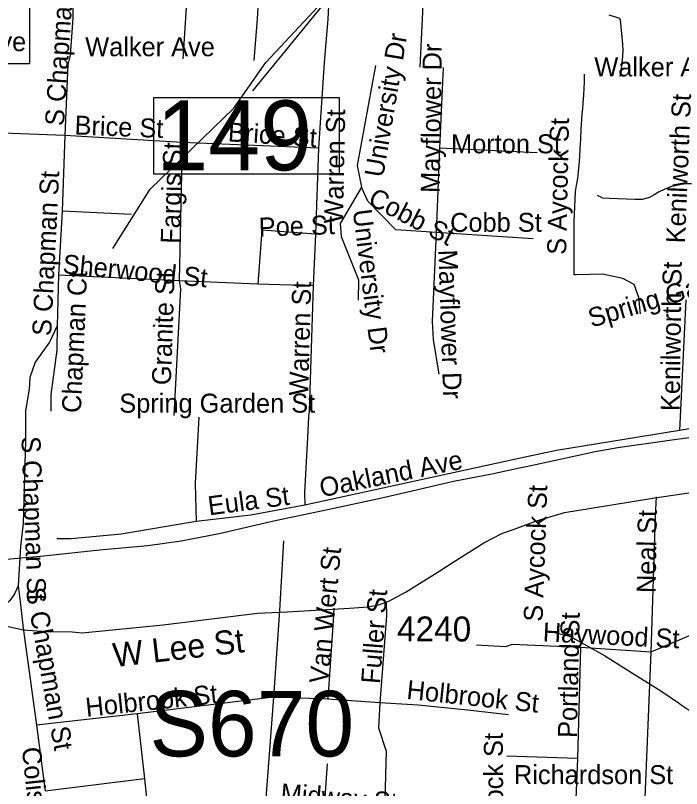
# Model space of a CAD drawing. Extents: x 1662474 to 1856135, y 779280 to 917889.
# Drawn here: x 1756455 to 1759792, y 841234 to 845107 of the extents above; entities that cross this region are included whole.
import ezdxf

# ---------------------------------------------------------------- set-up
doc = ezdxf.new("R2010")
doc.units = 0
for name, color, linetype in [('Exist Hydrographic Misc Water Feature', 7, 'Continuous'), ('Exist Railroad Mainline', 7, 'Continuous'), ('Exist Road Non-System Type 51', 7, 'Continuous'), ('Exist Road Non-System Type 51 Label', 7, 'Continuous'), ('Exist Road Primary Interstate Structure Ovrhead Sign Number Label', 7, 'Continuous'), ('Exist Road Secondary Structure Standard Bridge Number Label', 7, 'Continuous'), ('Exist Road Secondary Type 51 Label', 7, 'Continuous'), ('Exist Road Secondary Type 51 Number Label', 7, 'Continuous'), ('Exist Road Secondary Type 51 Undivided 4 Lane Attributed', 7, 'Continuous')]:
    doc.layers.add(name, color=color, linetype=linetype)

msp = doc.modelspace()

# ---------------------------------------------------------------- linework, layer by layer
at = {"layer": 'Exist Hydrographic Misc Water Feature'}
for points in [[(1756942.8, 843939), (1757128.8, 844237.1), (1757548.8, 844642.1), (1757708.7, 844871.9), (1758372.9, 845583.7), (1758866.8, 845846.1), (1759227.7, 846137.4), (1759611.8, 846214.9), (1759980.4, 846334.7), (1760146.8, 846427.3)], [(1759155.2, 842015.7), (1759237, 841995.1), (1759258.9, 841982.9), (1759406.1, 841899.7), (1759519.7, 841828.7), (1759687.1, 841723.3), (1759780.6, 841660.5), (1759790.4, 841652.4), (1759840, 841620)]]:
    msp.add_lwpolyline(points, dxfattribs=at)
at = {"layer": 'Exist Railroad Mainline'}
for points in [[(1759359.5, 842922.6), (1759471.9, 842942), (1759731.9, 842978.7), (1760026.2, 843018.7), (1760278.6, 843051.6)], [(1759021.3, 842848.8), (1759159.4, 842878.1), (1759359.5, 842922.6)], [(1758470.4, 842732), (1758648.8, 842773), (1758841.3, 842809.8), (1758980.4, 842840.7), (1759021.3, 842848.8)], [(1756186.6, 842363.4), (1756596.6, 842399), (1756874.9, 842429.4), (1757117, 842451.7), (1757285.2, 842475.2), (1757475.3, 842511.7), (1757756, 842576.2), (1758026.3, 842632.8), (1758274.5, 842687.1), (1758470.4, 842732)]]:
    msp.add_lwpolyline(points, dxfattribs=at)
at = {"layer": 'Exist Road Non-System Type 51'}
for p, q in [((1757322, 845325.6), (1757292.4, 844890.2)), ((1758000.9, 844870.8), (1757973.4, 844442.7)), ((1758597.9, 844845.6), (1758578.9, 844442.7)), ((1756702, 844505.2), (1756688.1, 844126.7)), ((1757290.1, 844470.5), (1756702, 844505.2)), ((1757290.1, 844470.5), (1757275.2, 843778.1)), ((1757973.4, 844442.7), (1757290.1, 844470.5)), ((1757973.4, 844442.7), (1757957.1, 844010.9)), ((1758578.9, 844442.7), (1758562.6, 844020.1)), ((1759067.6, 844419.4), (1758578.9, 844442.7)), ((1756688.1, 844126.7), (1756670.9, 843806.2)), ((1757036.6, 844110.4), (1756688.1, 844126.7)), ((1757689.6, 844078.1), (1757689.6, 844031.7)), ((1757689.6, 844031.7), (1757668.9, 843760.8)), ((1757957.1, 844010.9), (1757689.6, 844031.7)), ((1757957.1, 844010.9), (1757945.6, 843751.6)), ((1759049, 843987.9), (1758562.6, 844020.1)), ((1756670.9, 843806.2), (1756663.1, 843551.4)), ((1757275.2, 843778.1), (1756670.9, 843806.2)), ((1757668.9, 843760.8), (1757275.2, 843778.1)), ((1757945.6, 843751.6), (1757668.9, 843760.8)), ((1759813.5, 843682.1), (1759781.5, 843026.9)), ((1760143.4, 843088.6), (1759781.5, 843026.9)), ((1758984.4, 842889.2), (1757904.1, 842653.2)), ((1757797.6, 842474.5), (1757778.1, 842125.1)), ((1757778.1, 842125.1), (1757746.6, 841692.1)), ((1756492.9, 842036.4), (1756559.2, 841551.9)), ((1759286.2, 841939.6), (1758942.4, 841955.9)), ((1759286.2, 841939.6), (1759271.2, 841383.7)), ((1759637.9, 841917.2), (1759286.2, 841939.6)), ((1759637.9, 841917.2), (1759607.2, 841187.6)), ((1757746.6, 841692.1), (1757064.2, 841607.6)), ((1757746.6, 841692.1), (1757705.9, 841142.5)), ((1758019.1, 841681), (1757746.6, 841692.1)), ((1758279.6, 841663.4), (1758019.1, 841681)), ((1757064.2, 841607.6), (1756559.2, 841551.9)), ((1757064.2, 841607.6), (1757101, 841282.4)), ((1756559.2, 841551.9), (1756603.1, 841219.9)), ((1759271.2, 841383.7), (1758915.9, 841396.2)), ((1759271.2, 841383.7), (1759244.2, 840740.1)), ((1758015.6, 841356.7), (1758000.6, 841121.5)), ((1757101, 841282.4), (1756603.1, 841219.9))]:
    msp.add_line(p, q, dxfattribs=at)
for points in [[(1756741.9, 845342.9), (1756742.1, 845093.6), (1756729.1, 844907.5)], [(1757679.1, 845316.9), (1757665.2, 845090.2), (1757649.2, 844881)], [(1758026.9, 845299.6), (1758025.1, 845190.4), (1758019.6, 845088.1), (1758000.9, 844870.8)], [(1758498.6, 845282), (1758493.9, 845124.5), (1758479.9, 844848.4)], [(1759484.9, 844801.7), (1759488.6, 844828.9), (1759492, 844852.6), (1759495.4, 844883.9), (1759495.6, 844885.2), (1759497.8, 844903), (1759499.1, 844931.9), (1759497.8, 844960.9), (1759497.6, 844962.7), (1759485.5, 845084.4), (1759485.4, 845085.2), (1759484.9, 845087.2), (1759484, 845088.9), (1759482.9, 845090.6), (1759481.5, 845092), (1759479.9, 845093.1), (1759478.1, 845093.9), (1759477.4, 845094.2), (1759428.6, 845108.7)], [(1756729.1, 844907.5), (1756717.5, 844860.8), (1756702, 844505.2)], [(1758258.1, 844855.5), (1758166.6, 844355.8), (1758187.6, 844245.9)], [(1759586.5, 843611.4), (1759577.4, 843694.7), (1759553.6, 843758.4), (1759497.2, 843788.9), (1759396.1, 843810.2), (1759265, 843808.1), (1759252.9, 843807.9), (1759253.1, 843839), (1759253.5, 843876.1), (1759254.1, 843904.6), (1759253.8, 843938.6), (1759254.4, 843974.9), (1759253.8, 844010.1), (1759254.4, 844043.4), (1759254.2, 844073.6), (1759260.8, 844225.1), (1759266.2, 844255.8), (1759271.6, 844289.4), (1759275.4, 844323.7), (1759278.9, 844358.9), (1759281.6, 844398), (1759284.5, 844440.9), (1759286.8, 844487.9), (1759289.4, 844537.1), (1759290.9, 844562.4), (1759292.5, 844588.4), (1759294.4, 844614.2), (1759296.4, 844639.6), (1759298.4, 844665.1), (1759302.4, 844709.9), (1759304.4, 844743.2), (1759305.2, 844772.1), (1759305.9, 844799.9), (1759306.1, 844812.9)], [(1756702, 844505.2), (1756344, 844518.2), (1756001.2, 844532.9)], [(1758187.6, 844245.9), (1758082.1, 844064.2), (1758085.8, 843999.4), (1758172.4, 843782.9), (1758171, 843679.7)], [(1758562.6, 844020.1), (1758360, 844032.7), (1758219.9, 844176.5), (1758187.6, 844245.9)], [(1759841.8, 844263.9), (1759816.6, 844264.2), (1759790.2, 844259.6), (1759763.8, 844256.4), (1759736.1, 844248.9), (1759703.9, 844235.5), (1759679.5, 844223.2), (1759655.1, 844208.9), (1759631.1, 844194.9), (1759594.6, 844185.2), (1759558.2, 844185.6), (1759515.8, 844186.9), (1759472.9, 844188.2), (1759432.5, 844189.1), (1759397.9, 844192.1), (1759370.9, 844204.4)], [(1758562.6, 844020.1), (1758542.9, 843573.4), (1758547.6, 843484.2), (1758576.5, 843309.1)], [(1757275.2, 843778.1), (1757280.8, 843736.9), (1757248.2, 843103.1)], [(1757945.6, 843751.6), (1757925.9, 843124.4), (1757922.5, 843096)], [(1756663.1, 843551.4), (1756624.4, 843470.2), (1756552.6, 843370.5), (1756527.2, 843293.9), (1756522.5, 843234), (1756504.1, 843125.4)], [(1756663.1, 843551.4), (1756662.6, 843429.9), (1756632.2, 843208.6), (1756631.4, 843124.9)], [(1756504.1, 843125.4), (1756505.1, 842975.2), (1756492.4, 842564), (1756479.5, 842446.7), (1756468.4, 842249.9)], [(1757373.6, 843094.7), (1757354.5, 842762.1), (1757360, 842571.4)], [(1757922.5, 843096), (1757917.8, 842993.1), (1757902.5, 842717), (1757904.1, 842653.2)], [(1759781.5, 843026.9), (1759165.2, 842927.8), (1758984.4, 842889.2)], [(1759664.1, 842694.4), (1759660.2, 842598.1), (1759637.9, 841917.2)], [(1757904.1, 842653.2), (1757633.8, 842604.1), (1757360, 842571.4)], [(1757360, 842571.4), (1756984.6, 842508.9), (1756734.1, 842484.4), (1756661.9, 842484.4)], [(1756468.4, 842249.9), (1756451.6, 842213.1), (1756440.9, 842195.2), (1756424.6, 842174.8), (1756400.1, 842148.2), (1756341.4, 842090.5), (1756267.1, 842097.9), (1756199.9, 842077.1)], [(1756468.4, 842249.9), (1756478.6, 842168.7), (1756492.9, 842036.4)], [(1758312.2, 842170.8), (1758313.9, 842099.7), (1758279.6, 841663.4)], [(1758049.2, 842137.2), (1758047.1, 842075.2), (1758019.1, 841681)], [(1760032.4, 842073.2), (1759975.4, 842059.8), (1759637.9, 841917.2)], [(1758942.4, 841955.9), (1758909.9, 841943), (1758764.4, 841952.2)], [(1758279.6, 841663.4), (1758273.1, 841537.2), (1758311.4, 841420.7), (1758304.9, 841177.4), (1758279.4, 841106.2), (1758000.6, 841121.5)], [(1758925.4, 841603.4), (1758718.5, 841625.7), (1758472.6, 841651.1), (1758279.6, 841663.4)], [(1757101, 841282.4), (1757120.1, 841108.1), (1757134.4, 841001.8), (1757149, 840771.6), (1757137.4, 840485.5)]]:
    msp.add_lwpolyline(points, dxfattribs=at)
at = {"layer": 'Exist Road Secondary Structure Standard Bridge Number Label'}
msp.add_line((1759232.5, 846673.4), (1757642.1, 844729.5), dxfattribs=at)
for points in [[(1755595.7, 845248.5), (1756524.7, 845248.5), (1756524.7, 844864.4), (1755595.7, 844864.4)], [(1757147.4, 844695.4), (1758076.4, 844695.4), (1758076.4, 844311.3), (1757147.4, 844311.3)]]:
    msp.add_lwpolyline(points, close=True, dxfattribs=at)
at = {"layer": 'Exist Road Secondary Type 51 Undivided 4 Lane Attributed'}
msp.add_lwpolyline([(1756299.8, 842072.9), (1756487, 842030.8), (1756512.9, 842028), (1756611.4, 842021.1), (1756738.1, 842018.8), (1756788.7, 842014.2), (1757194.9, 842053.3), (1757666.7, 842112.1), (1757816.5, 842119), (1758127.5, 842137.4), (1758222, 842144.4), (1758272.7, 842153.6), (1758325.7, 842173.2), (1758412.3, 842218.8), (1758579.9, 842323.8), (1758647.2, 842368.7), (1758800.4, 842464.6), (1758891.4, 842511.9), (1758970.9, 842539.5), (1759065.3, 842575.2), (1759205.9, 842616.7), (1759658.6, 842690.8), (1760459.9, 842809.1)], dxfattribs=at)

# ---------------------------------------------------------------- texts
at = {"layer": 'Exist Road Non-System Type 51 Label'}
for s, rotation, p in [('S Chapman St', 86.1239, (1756696.9, 844551.1)), ('Walker Ave', 359.0239, (1755858.3, 844938.8)), ('University Dr', 80.4022, (1758296.3, 844292)), ('Mayflower Dr', 89.1821, (1758580.2, 844217.1)), ('Kenilworth St', 87.648, (1759808.8, 843964)), ('Warren St', 88.8774, (1758095.6, 844064)), ('Brice St', 357.6384, (1756749.3, 844511.1)), ('S Aycock St', 88.7417, (1759213.2, 843907)), ('Brice St', 356.2182, (1757517, 844476.5)), ('Fargis St', 88.4515, (1757277.1, 843962.3)), ('S Chapman St', 87.1394, (1756633.1, 843499.4)), ('Cobb St', 332.4435, (1758214.8, 844163.5)), ('University Dr', 277.13, (1758144.3, 844130.6)), ('Poe St', 1.9067, (1757674.8, 843998.7)), ('Cobb St', 0.1077, (1758632.3, 844022.3)), ('Sherwood St', 354.3483, (1756688, 843816.1)), ('Mayflower Dr', 271.8424, (1758573.4, 843932.3)), ('Spring Garden St', 16.5668, (1759340.6, 843542.4)), ('Kenilworth St', 89.2133, (1759782.4, 843124.5)), ('Chapman Ct', 87.3991, (1756782, 843113.7)), ('Granite St', 88.0514, (1757232.8, 843253.3)), ('Warren St', 88.3818, (1757920.5, 843201)), ('S Chapman St', 272.1194, (1756484.2, 842997.2)), ('Oakland Ave', 11.4685, (1757988.5, 842692.5)), ('Eula St', 7.5458, (1757425.1, 842602.1)), ('S Aycock St', 87.9798, (1759095.4, 842068.3)), ('Neal St', 89.1383, (1759661.7, 842212.7)), ('Van Wert St', 84.4502, (1758020.6, 841756.6)), ('S Chapman St', 280.1189, (1756504.9, 842232.6)), ('Fuller St', 85.4793, (1758280.6, 841755.9)), ('Portland St', 88.6224, (1759266.9, 841486.6)), ('Haywood St', 357.0626, (1759095, 841971.3)), ('Holbrook St', 353.9942, (1758411.1, 841683.2)), ('Holbrook St', 5.9656, (1756810.4, 841593)), ('S Aycock St', 90.2627, (1758899.4, 840827.5)), ('Coliseum Blvd', 276.0354, (1756486.3, 841437.1)), ('Midway St', 355.3135, (1757780.2, 841165.3))]:
    msp.add_text(s, height=95, rotation=rotation, dxfattribs=at).set_placement(p)
for s, p in [('Walker Ave', (1756804.1, 844902.7)), ('Walker Ave', (1759354.9, 844801.5)), ('Morton St', (1758636.9, 844416.3)), ('Spring Garden St', (1756974.9, 843117)), ('Richardson St', (1758952.1, 841255.9))]:
    msp.add_text(s, height=95, dxfattribs=at).set_placement(p)
at = {"layer": 'Exist Road Primary Interstate Structure Ovrhead Sign Number Label'}
msp.add_text('S670', height=328.08, dxfattribs=at).set_placement((1757126.5, 841394.9))
at = {"layer": 'Exist Road Secondary Structure Standard Bridge Number Label'}
msp.add_text('149', height=350, dxfattribs=at).set_placement((1757159.9, 844331.1))
at = {"layer": 'Exist Road Secondary Type 51 Label'}
msp.add_text('W Lee St', height=120, rotation=6.5585, dxfattribs=at).set_placement((1756949.8, 841841.8))
at = {"layer": 'Exist Road Secondary Type 51 Number Label'}
msp.add_text('4240', height=125, dxfattribs=at).set_placement((1758366.1, 841970.7))

doc.saveas('drawing.dxf')
